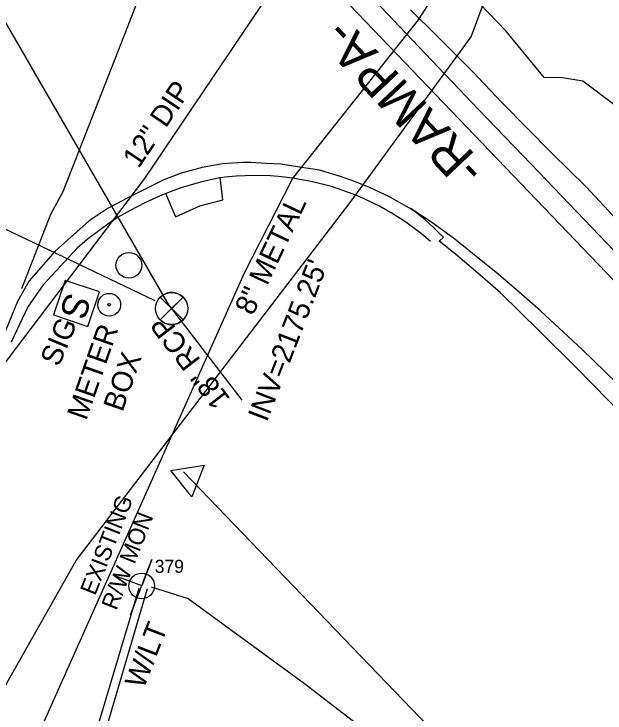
# Model space of a CAD drawing. Extents: x 945964 to 948456, y 631061 to 636061.
# Drawn here: x 946978.5 to 947091.5, y 633497.3 to 633631 of the extents above; entities that cross this region are included whole.
import ezdxf

# ---------------------------------------------------------------- set-up
doc = ezdxf.new("R2010")
doc.units = 0
for name, color, linetype in [('Default', 7, 'Continuous'), ('Exist Horizontal Alignment', 7, 'Continuous'), ('Exist Horizontal Alignment Direction Label', 7, 'Continuous'), ('Exist Other Culture Fence Line', 7, 'Continuous'), ('Exist Other Culture Located Object CELL', 7, 'Continuous'), ('Exist Other Culture Located Object Text', 7, 'Continuous'), ('Exist Right of Way Monument CELL', 7, 'Continuous'), ('Exist Right of Way Monument Text', 7, 'Continuous'), ('Exist Roads Curbs', 7, 'Continuous'), ('Exist Roads EOP', 7, 'Continuous'), ('Exist Roads EOP Other', 7, 'Continuous'), ('Exist Roads EOT', 7, 'Continuous'), ('Exist Structure Minor Pipes RCP 18 Inch', 7, 'Continuous'), ('Exist Structure Minor Pipes RCP 18 Inch Invert', 7, 'Continuous'), ('Exist Utilities Gas UG Line SUE', 7, 'Continuous'), ('Exist Utilities Gas UG Line SUE Text', 7, 'Continuous'), ('Exist Utilities Other Pole CELL', 7, 'Continuous'), ('Exist Utilities Other Pole Text', 7, 'Continuous'), ('Exist Utilities Other Traffic Signal Box CELL', 7, 'Continuous'), ('Exist Utilities Power Joint Use Telephone CELL', 7, 'Continuous'), ('Exist Utilities Power Joint Use Telephone Cogo Number', 7, 'Continuous'), ('Exist Utilities Power Joint Use Telephone Text', 7, 'Continuous'), ('Exist Utilities Telephone UG Cable SUE', 7, 'Continuous'), ('Exist Utilities Telephone UG FO SUE', 7, 'Continuous'), ('Exist Utilities TV UG FO Cable SUE', 7, 'Continuous'), ('Exist Utilities Water UG Line SUE', 7, 'Continuous'), ('Exist Utilities Water UG Line SUE Text', 7, 'Continuous'), ('Exist Vegetation Hedge Row', 7, 'Continuous'), ('Scratch_Level_5', 7, 'Continuous')]:
    doc.layers.add(name, color=color, linetype=linetype)

# ---------------------------------------------------------------- blocks, each defined once
blk = doc.blocks.new('EXIST UTILITIES POWER JOINT USE TELEPHONE')
at = {"layer": 'Exist Utilities Power Joint Use Telephone CELL'}
blk.add_line((0, 0), (0, 0), dxfattribs=at)
blk.add_lwpolyline([(-0.1188, 0), (0.108, -0.0008), (0, -0.0004), (0, 0.1125)], dxfattribs=at)
blk.add_circle((0, 0.0001), 0.049, dxfattribs=at)
blk = doc.blocks.new('EXIST UTILITIES POWER TEST HOLE SUE')
at = {"layer": 'Default'}
for points in [[(0.0435, 0.0435), (-0.0433, -0.0435), (0.0001, -0.0001), (0.0438, -0.043), (-0.0438, 0.0432)], [(-0.0438, 0.0432), (0.0001, 0), (0.0001, 0), (0.0435, 0.0435)], [(0.0439, -0.0431), (0.0438, -0.043), (0.0001, -0.0001), (-0.0433, -0.0435), (-0.0434, -0.0436)]]:
    blk.add_lwpolyline(points, dxfattribs=at)
blk.add_circle((0, 0), 0.0615, dxfattribs=at)
for start, end in [(45, 135.3293), (225.1651, 315.4953)]:
    blk.add_arc((0, 0), 0.0615, start, end, dxfattribs=at)

msp = doc.modelspace()

# ---------------------------------------------------------------- linework, layer by layer
at = {"layer": 'Exist Horizontal Alignment'}
msp.add_line((947304.2, 633359.41), (946986.05, 633692.01), dxfattribs=at)
at = {"layer": 'Exist Other Culture Fence Line'}
msp.add_lwpolyline([(947010.9, 633543.44), (947065.9, 633486.27), (947136.6, 633411.71), (947222.93, 633322.56)], dxfattribs=at)
at = {"layer": 'Exist Other Culture Located Object CELL'}
for radius in [2.18, 0.24]:
    msp.add_circle((946996.72, 633575.38), radius, dxfattribs=at)
at = {"layer": 'Exist Right of Way Monument CELL'}
msp.add_line((947011.98, 633542.33), (947011.98, 633542.33), dxfattribs=at)
msp.add_lwpolyline([(947008.48, 633543.68), (947014.91, 633544.68), (947012.54, 633538.61)], close=True, dxfattribs=at)
at = {"layer": 'Exist Roads Curbs'}
msp.add_lwpolyline([(947058.15, 633587.49), (947056.45, 633588.92), (947056.45, 633588.92), (947055.18, 633589.91), (947055.18, 633589.91), (947053.7, 633590.99), (947053.7, 633590.99), (947052.86, 633591.56), (947052.86, 633591.56), (947050.63, 633592.97), (947050.63, 633592.97), (947049.6, 633593.57), (947049.6, 633593.57), (947048.39, 633594.23), (947048.39, 633594.23), (947044.55, 633596.07), (947044.55, 633596.07), (947042.69, 633596.81), (947042.69, 633596.81), (947039.23, 633597.98), (947039.23, 633597.98), (947035.37, 633598.98), (947035.37, 633598.98), (947031.75, 633599.62), (947031.75, 633599.62), (947029.76, 633599.86), (947029.76, 633599.86), (947027.59, 633600.03), (947027.59, 633600.03), (947023.86, 633600.1), (947023.86, 633600.1), (947022.7, 633600.07), (947022.7, 633600.07), (947020.97, 633599.97), (947020.97, 633599.97), (947018.83, 633599.77), (947018.83, 633599.77), (947017.26, 633599.56), (947017.26, 633599.56), (947014.41, 633598.92), (947014.41, 633598.92), (947010.61, 633597.8), (947010.61, 633597.8), (947008.08, 633596.86), (947008.08, 633596.86), (947006.34, 633596.13), (947006.34, 633596.13), (947003.52, 633594.88), (947003.52, 633594.88), (947000.71, 633593.44), (947000.71, 633593.44), (946998.33, 633592.05), (946998.33, 633592.05), (946996.72, 633591.01), (946996.72, 633591.01), (946992.52, 633587.88), (946992.52, 633587.88), (946990.57, 633586.19), (946990.57, 633586.19), (946984.11, 633579.19), (946984.11, 633579.19), (946981.18, 633574.97), (946981.18, 633574.97), (946977.98, 633568.19)], dxfattribs=at)
at = {"layer": 'Exist Roads EOP'}
for points in [[(947094.81, 633590.56), (947087.91, 633597.93), (947081.42, 633604.29), (947071.82, 633614.05), (947066.3, 633619.86), (947059.42, 633626.74), (947054.37, 633631.83)], [(947098.61, 633550.57), (947085.97, 633563.42), (947078.94, 633570.41), (947071.55, 633577.65), (947067.69, 633581.04), (947067.69, 633581.04), (947062.97, 633585.03), (947062.97, 633585.03), (947059.85, 633587.57), (947059.85, 633587.57), (947060.67, 633588.31), (947060.03, 633588.89), (947058.76, 633590.17), (947058.76, 633590.17), (947057.09, 633591.68), (947057.09, 633591.68), (947055.23, 633593.13), (947055.23, 633593.13), (947054.18, 633593.87), (947054.18, 633593.87), (947050.21, 633596.06), (947050.21, 633596.06), (947046.49, 633597.8), (947046.49, 633597.8), (947043.84, 633598.88), (947043.84, 633598.88), (947040.96, 633599.91), (947040.96, 633599.91), (947036.91, 633601.11), (947036.91, 633601.11), (947033.09, 633601.71), (947029.52, 633602.29), (947026.75, 633602.41), (947023.82, 633602.58), (947023.82, 633602.58), (947022.27, 633602.59), (947022.27, 633602.59), (947018.37, 633602.33), (947018.37, 633602.33), (947014.48, 633601.67), (947014.48, 633601.67), (947010.3, 633600.5), (947010.3, 633600.5), (947007.06, 633599.23), (947007.06, 633599.23), (947004.09, 633597.77), (947004.09, 633597.77), (947000.15, 633595.78), (946996.52, 633593.86), (946996.52, 633593.86), (946992.86, 633591.45), (946992.86, 633591.45), (946986.38, 633585.66), (946986.38, 633585.66), (946981.42, 633579.93), (946979.17, 633575.99), (946973.61, 633562.58)]]:
    msp.add_lwpolyline(points, dxfattribs=at)
at = {"layer": 'Exist Roads EOP Other'}
msp.add_lwpolyline([(947007.48, 633596.73), (947009.42, 633592.2), (947014.05, 633594.29), (947018.48, 633595.43), (947017.97, 633599.8)], dxfattribs=at)
at = {"layer": 'Exist Roads EOT'}
for points in [[(947057.34, 633777.31), (947040.22, 633732.93), (947028.82, 633703.1), (947015.79, 633668.93), (947000.24, 633628.53), (946987.87, 633596.96), (946985.52, 633592.67), (946979.92, 633578.4)], [(947103.01, 633575.57), (947087.62, 633591.65), (947077.38, 633602.36), (947067.42, 633612.7), (947055.87, 633624.82), (947047.49, 633633.62)], [(947100.51, 633553.87), (947087.17, 633566.81), (947079.23, 633574.21), (947074.64, 633578.22), (947070.73, 633581.55), (947066.21, 633585.18), (947062.79, 633587.93), (947060.46, 633589.67), (947058.14, 633591.31), (947056.68, 633592.28), (947054.39, 633593.8)]]:
    msp.add_lwpolyline(points, dxfattribs=at)
at = {"layer": 'Exist Structure Minor Pipes RCP 18 Inch'}
for points in [[(947008.21, 633575.24), (946930.1, 633710.48)], [(947008.21, 633575.24), (947022.08, 633557.14)]]:
    msp.add_lwpolyline(points, dxfattribs=at)
at = {"layer": 'Exist Utilities Gas UG Line SUE'}
msp.add_lwpolyline([(946938.69, 633388.44), (946952.02, 633429.96), (946984.05, 633495.07), (947022.62, 633581.51), (947031.8, 633599.49), (947055.84, 633629.91), (947132.75, 633749.08), (947144.07, 633762.63), (947222.37, 633850.77), (947272.45, 633907.66), (947293.81, 633936.23), (947292.1, 633948.39), (947269.88, 634027.14), (947218.39, 634172.85), (947204.91, 634216.63), (947211.91, 634272.96), (947250.67, 634376.88), (947282.1, 634456.81)], dxfattribs=at)
at = {"layer": 'Exist Utilities Other Pole CELL'}
msp.add_circle((947000.48, 633582.93), 2.46, dxfattribs=at)
at = {"layer": 'Exist Utilities Other Traffic Signal Box CELL'}
msp.add_line((946990.47, 633575.62), (946990.47, 633575.62), dxfattribs=at)
msp.add_lwpolyline([(946988.27, 633580.01), (946986.07, 633573.42), (946992.66, 633571.22), (946994.86, 633577.82), (946988.27, 633580.01)], dxfattribs=at)
at = {"layer": 'Exist Utilities Telephone UG Cable SUE'}
for points in [[(946659.85, 633482.04), (946716.32, 633463.07), (946779.89, 633444.27), (946796.69, 633438.31), (946817.46, 633424.73), (946849.42, 633414.38), (946916.38, 633396.49), (946936.03, 633392.44), (946936.61, 633390.98), (946947.68, 633392.91), (946970.86, 633403.01), (946984.46, 633456.51), (946992.8, 633488.96), (947002.46, 633521.18)], [(947003.97, 633521.04), (946990.24, 633474.14), (946978.62, 633427.08), (946979.24, 633418.01), (946984.26, 633412.99), (947003.35, 633414.63), (947024.28, 633406.25), (947046.73, 633406.61)]]:
    msp.add_lwpolyline(points, dxfattribs=at)
at = {"layer": 'Exist Utilities Telephone UG FO SUE'}
msp.add_lwpolyline([(946843.75, 632861.86), (946845.45, 632875.49), (946846.87, 632959.02), (946849.9, 633021.88), (946856.09, 633093.82), (946867.01, 633168.17), (946873.26, 633207.46), (946887.9, 633278.92), (946901.4, 633327.21), (946927.15, 633399.5), (946955.33, 633464.91), (946976.87, 633502.55), (946990.39, 633526.44), (947042.99, 633595.21), (947065.95, 633626.61), (947283.34, 634211.93), (947296.03, 634240.08), (947307.13, 634250.19), (947335.86, 634268.18), (947320.62, 634317.86), (947311.2, 634351.26), (947308.67, 634385.7), (947324.73, 634436.61)], dxfattribs=at)
at = {"layer": 'Exist Utilities TV UG FO Cable SUE'}
msp.add_lwpolyline([(947004.77, 633521.4), (947011.84, 633519.21), (947034.06, 633502.94), (947065.64, 633478.59), (947096.03, 633446.46), (947109.32, 633435.59)], dxfattribs=at)
at = {"layer": 'Exist Utilities Water UG Line SUE'}
msp.add_lwpolyline([(946861.6, 632622.99), (946857.97, 632647.58), (946852.97, 632699.99), (946849.46, 632747.01), (946843.88, 632853.23), (946844.6, 632925.42), (946848.49, 633021.71), (946854.67, 633094.54), (946866.27, 633169.12), (946869.9, 633189.05), (946879.92, 633250.64), (946895.59, 633320.41), (946906.54, 633358.29), (946922.14, 633411.44), (946948.63, 633497.92), (946975.56, 633562.66), (947003.55, 633599.53), (947037.06, 633649.36)], dxfattribs=at)
at = {"layer": 'Exist Vegetation Hedge Row'}
msp.add_lwpolyline([(947099.92, 633632.85), (947098.19, 633629.85), (947098.28, 633625.84), (947098.65, 633621.33), (947098.64, 633617.82), (947097, 633614.83), (947093.72, 633613.33), (947087.3, 633618.15), (947083.42, 633618.78), (947079.93, 633618.87), (947072.6, 633627.77), (947057.7, 633643.28)], dxfattribs=at)
at = {"layer": 'Scratch_Level_5'}
msp.add_lwpolyline([(947005.5, 633576.11), (946967.71, 633594.18), (946962.91, 633581.86)], dxfattribs=at)

# ---------------------------------------------------------------- block references
at = {"layer": 'Exist Utilities Power Joint Use Telephone CELL', "xscale": 49.99999999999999, "yscale": 50, "rotation": 69.11619749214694}
msp.add_blockref('EXIST UTILITIES POWER JOINT USE TELEPHONE', (947002.93, 633521.58), dxfattribs=at)
at = {"layer": 'Scratch_Level_5', "xscale": 50, "yscale": 50}
msp.add_blockref('EXIST UTILITIES POWER TEST HOLE SUE', (947008.66, 633574.65), dxfattribs=at)

# ---------------------------------------------------------------- texts
at = {"layer": 'Default'}
msp.add_text('18" RCP', height=4, rotation=127.458, dxfattribs=at).set_placement((947020.02, 633557.37))
at = {"layer": 'Exist Horizontal Alignment Direction Label'}
msp.add_text('-RAMPA-', height=7, rotation=133.3166, dxfattribs=at).set_placement((947069, 633601.73))
at = {"layer": 'Exist Other Culture Located Object Text'}
for s, p in [('METER', (946992.33, 633553.1)), ('BOX', (946999.25, 633554.72))]:
    msp.add_text(s, height=4, rotation=70.7195, dxfattribs=at).set_placement(p)
at = {"layer": 'Exist Right of Way Monument Text'}
for s, p in [('EXISTING', (946994.04, 633519.6)), ('R/W MON', (946998.09, 633516.76))]:
    msp.add_text(s, height=3.2, rotation=68.5334, dxfattribs=at).set_placement(p)
at = {"layer": 'Exist Structure Minor Pipes RCP 18 Inch Invert'}
msp.add_text("INV=2175.25'", height=4, rotation=68.8298, dxfattribs=at).set_placement((947026.86, 633552.79))
at = {"layer": 'Exist Utilities Gas UG Line SUE Text'}
msp.add_text('8" METAL', height=4, rotation=64.6228, dxfattribs=at).set_placement((947024.18, 633573.14))
at = {"layer": 'Exist Utilities Other Pole Text'}
msp.add_text('SIG', height=4, rotation=67.1684, dxfattribs=at).set_placement((946987.1, 633563.36))
at = {"layer": 'Exist Utilities Other Traffic Signal Box CELL'}
msp.add_text('S', height=5, rotation=251.5706, dxfattribs=at).set_placement((946988.61, 633577.96))
at = {"layer": 'Exist Utilities Power Joint Use Telephone Cogo Number'}
msp.add_text('379', height=2.5, dxfattribs=at).set_placement((947005.43, 633524.08))
at = {"layer": 'Exist Utilities Power Joint Use Telephone Text'}
msp.add_text('W/LT', height=4, rotation=68.7885, dxfattribs=at).set_placement((947003.31, 633501.72))
at = {"layer": 'Exist Utilities Water UG Line SUE Text'}
msp.add_text('12" DIP', height=4, rotation=56.0791, dxfattribs=at).set_placement((947002.34, 633601.31))

doc.saveas('drawing.dxf')
